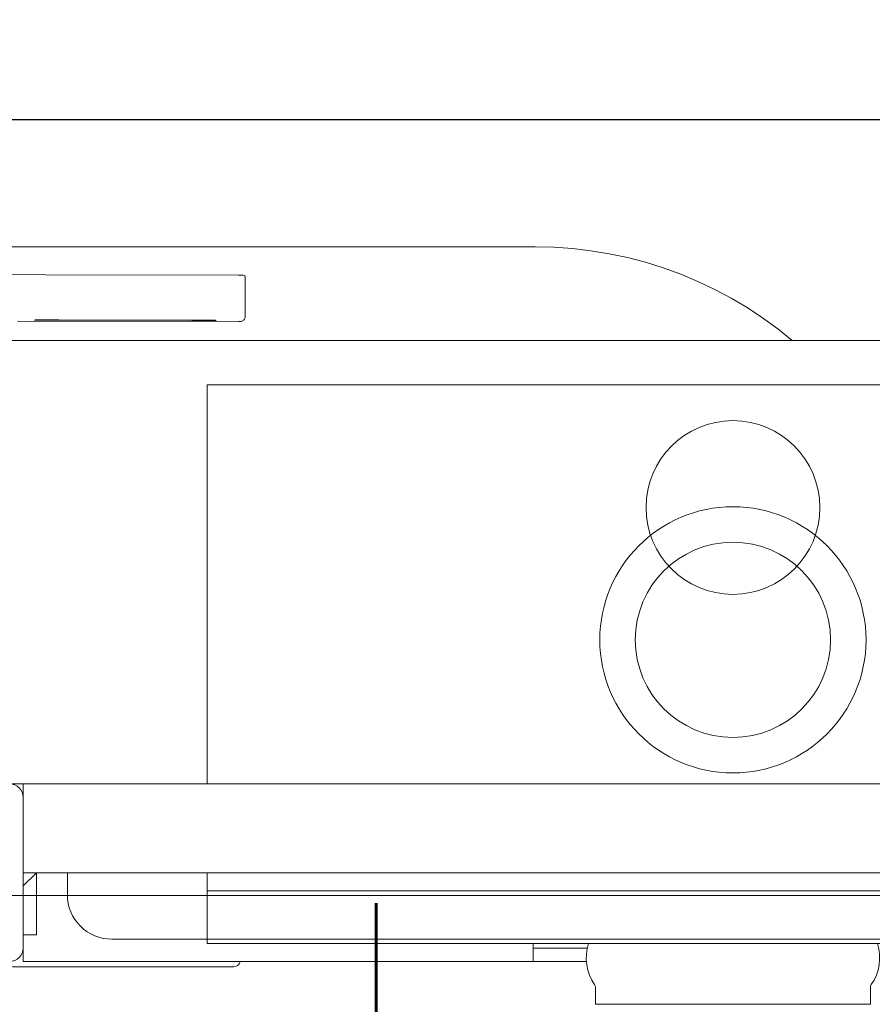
# Model space of a CAD drawing. Header units: millimetres. Extents: x 28291 to 177760, y -399809 to -170937.
# Tile 456 of 656: x 60878 to 60898, y -195447 to -195425. Entities that reach past the tile are written whole.
import ezdxf

# ---------------------------------------------------------------- set-up
doc = ezdxf.new("R2010")
doc.units = ezdxf.units.MM
doc.linetypes.add('HIDDEN2', pattern=[4.7625, 3.175, -1.5875])
doc.layers.get('0').update_dxf_attribs({"lineweight": 0})
for name, color, linetype, lineweight in [('!! 0_ Istn-sciany', 3, 'Continuous', 30), ('!! 0_Istn-went', 5, 'Continuous', 13), ('!! wymiary osi', 250, 'Continuous', 9)]:
    doc.layers.add(name, color=color, linetype=linetype, lineweight=lineweight)
doc.layers.add('!! 2_WYBURZENIA DO REMONTU', color=7, linetype='Continuous', lineweight=0, true_color=0x4d4d4d, plot=False)
doc.layers.add('!!_@ wypos sanit nd', color=7, linetype='Continuous', lineweight=0, plot=False)
doc.styles.add('ARCHETYP', font='romans.shx', dxfattribs={"height": 15})
doc.styles.add('TXT', font='simplex.shx')
doc.dimstyles.new('DIM50', dxfattribs={"dimscale": 5, "dimtxt": 2.5, "dimasz": 1.5, "dimexe": 0, "dimexo": 0, "dimgap": 0.5, "dimtad": 1, "dimdec": 4, "dimrnd": 0.5, "dimdsep": 46, "dimtxsty": 'TXT', "dimblk1": 'TICK1', "dimblk2": 'TICK1', "dimsah": 1, "dimcen": 0, "dimse1": 1, "dimse2": 1, "dimclrd": 1, "dimclre": 7, "dimclrt": 9, "dimadec": 0, "dimazin": 0, "dimtfac": 1, "dimtdec": 4, "dimtmove": 2, "dimatfit": 3, "dimldrblk": 'TICK1', "dimfxl": 1, "dimtolj": 1, "dimarcsym": 0})

# ---------------------------------------------------------------- blocks, each defined once
blk = doc.blocks.new('A$C351F644B')
for p, q in [((-20, 17.5), (20, 17.5)), ((20, 0), (-20, 0))]:
    blk.add_line(p, q)
blk.add_circle((0, 8.75), 1.959)
blk = doc.blocks.new('A$Cff2eaf8b')
for points in [[(-0.18941, 0.08863), (-0.04454, 0.08863), (-0.04035, 0.08853), (-0.03617, 0.08824), (-0.032, 0.08775), (-0.02786, 0.08707), (-0.02376, 0.08619), (-0.0197, 0.08513), (-0.0157, 0.08388), (-0.01176, 0.08244), (-0.00789, 0.08082), (-0.0041, 0.07902), (-0.0004, 0.07705), (0.0032, 0.0749), (0.0067, 0.0726), (0.01009, 0.07012), (0.01337, 0.0675)], [(-0.19839, 0.08237), (-0.11148, 0.08219)], [(-0.16124, 0.07188), (-0.11145, 0.07178), (-0.11127, 0.07178), (-0.11111, 0.07178), (-0.111, 0.07178), (-0.11083, 0.07179), (-0.11065, 0.07183), (-0.11049, 0.0719), (-0.11033, 0.072), (-0.1102, 0.07212), (-0.11009, 0.07227), (-0.11001, 0.07243), (-0.10996, 0.07261), (-0.10995, 0.07279), (-0.10997, 0.08178), (-0.10998, 0.08217)], [(-0.12195, 0.07209), (-0.15195, 0.07215)], [(-0.15195, 0.07205), (-0.12195, 0.07199)], [(0.16493, 0.0675), (-0.16477, 0.0675)], [(-0.11847, -0.0325), (-0.11847, 0.0575), (0.11153, 0.0575), (0.11153, -0.0325)], [(-0.16, -0.0355), (-0.16, -0.0325), (0.16, -0.0325), (0.16, -0.0355)], [(-0.16, -0.0485), (-0.16, -0.0365)], [(0.16, -0.0555), (0.157, -0.0525), (0.16, -0.0525), (-0.16, -0.0525), (-0.157, -0.0525), (-0.16, -0.0555)], [(-0.157, -0.0525), (-0.157, -0.0665), (-0.16, -0.0665)], [(0.10602, -0.0525), (0.10602, -0.05658), (-0.11847, -0.05658)], [(-0.045, -0.0725), (-0.045, -0.0685)], [(-0.03305, -0.0725), (-0.16, -0.0725), (-0.16, -0.0695)], [(-0.045, -0.0695), (-0.03283, -0.0695)]]:
    blk.add_lwpolyline(points)
for points in [[(-0.15993, -0.0325), (-0.17249, -0.0325, 0.405519), (-0.172, -0.032), (-0.172, -0.0313, 0.414214), (-0.1725, -0.0308), (-0.1875, -0.0308, 0.414214), (-0.188, -0.0313), (-0.188, -0.032, 0.405519), (-0.18751, -0.0325), (-0.19, -0.0325, -0.414214), (-0.2, -0.0225), (-0.2, 0.0575, -0.266001), (-0.19506, 0.06612)], [(-0.15, -0.0525), (-0.15, -0.0575, 0.414214), (-0.14, -0.0675), (-0.11847, -0.0675), (-0.11847, -0.0525)], [(-0.04, -0.0685), (-0.03255, -0.0685, 0.236962), (-0.03118, -0.07775, -0.154353), (-0.031, -0.07832), (-0.031, -0.08218), (0.031, -0.08218), (0.031, -0.07832, -0.154353), (0.03118, -0.07775, 0.236962), (0.03255, -0.0685), (0.04, -0.0685)], [(-0.1633, -0.0727, 0.412536), (-0.1623, -0.0737), (-0.11251, -0.0737), (-0.11222, -0.07367), (-0.11194, -0.07358), (-0.11168, -0.07345), (-0.11145, -0.07326), (-0.11126, -0.07304), (-0.11112, -0.07278), (-0.11104, -0.0725)]]:
    blk.add_lwpolyline(points, format="xyb")
blk.add_lwpolyline([(-0.2, -0.0695), (-0.2, -0.0355, -0.414214), (-0.197, -0.0325), (-0.163, -0.0325, -0.414214), (-0.16, -0.0355), (-0.16, -0.0695, -0.414214), (-0.163, -0.0725), (-0.197, -0.0725, -0.414214)], format="xyb", close=True)
blk.add_lwpolyline([(-0.11847, -0.0685), (0.11153, -0.0685), (0.11153, -0.0675), (-0.11847, -0.0675)], close=True)
for radius in [0.03, 0.022]:
    blk.add_circle((0, 0), radius)
for centre, major_axis, start_param, end_param in [((-0.11148, 0.08218), (-0.0015, 0), 3.141878, 4.712682), ((-0.15195, 0.0721), (0.0055, -0.00001), 1.571085, 4.712678), ((-0.12195, 0.07204), (0.0055, -0.00001), 4.712678, 7.854271)]:
    blk.add_ellipse(centre, major_axis=major_axis, ratio=0.008726, start_param=start_param, end_param=end_param)
blk = doc.blocks.new('TICK1')
at = {"color": 0}
for p, q in [((0, -1.4), (0, 1.4)), ((0, 0), (-1, 0))]:
    blk.add_line(p, q, dxfattribs=at)
at = {"color": 2}
blk.add_line((-1, -1), (1, 1), dxfattribs=at)
blk = doc.blocks.new('*D2729')
at = {"layer": '!! wymiary osi', "color": 1, "lineweight": -2, "transparency": 16777216}
blk.add_line((60901.047, -195422.628), (60901.047, -195581.628), dxfattribs=at)
at = {"layer": 'DEFPOINTS', "color": 0, "transparency": 16777216}
for p in [(60824.567, -195415.128), (60824.567, -195589.128), (60901.047, -195589.128)]:
    blk.add_point(p, dxfattribs=at)
at = {"layer": '!! wymiary osi', "color": 1, "lineweight": -2, "transparency": 16777216, "xscale": 7.5, "yscale": 7.5, "zscale": 7.5}
for p, rotation in [((60901.047, -195415.128), 90), ((60901.047, -195589.128), 270)]:
    blk.add_blockref('TICK1', p, dxfattribs=dict(at, rotation=rotation))
at = {"layer": '!! wymiary osi', "color": 9, "transparency": 16777216, "insert": (60892.297, -195569.266), "char_height": 12.5, "attachment_point": 5, "rotation": 90, "style": 'TXT'}
blk.add_mtext('\\A1;174', dxfattribs=at)

msp = doc.modelspace()

# ---------------------------------------------------------------- linework, layer by layer
at = {"layer": '!! 0_ Istn-sciany'}
msp.add_lwpolyline([(60850.56735, -195427.12813), (60964.56735, -195427.12813)], dxfattribs=at)

# ---------------------------------------------------------------- block references
at = {"layer": '!! 2_WYBURZENIA DO REMONTU', "linetype": 'HIDDEN2', "ltscale": 3, "xscale": -1, "rotation": 180}
msp.add_blockref('A$C351F644B', (60894.56735, -195427.12813), dxfattribs=at)
at = {"layer": '!!_@ wypos sanit nd', "xscale": 100, "yscale": 100, "zscale": 100}
msp.add_blockref('A$Cff2eaf8b', (60894.56735, -195438.86114), dxfattribs=at)

# ---------------------------------------------------------------- texts
at = {"layer": '!! 0_Istn-went', "style": 'ARCHETYP', "width": 0.8}
msp.add_text('Went', height=10, rotation=360, dxfattribs=at).set_placement((60863.89738, -195454.7979))

# ---------------------------------------------------------------- dimensions: what is measured, and where the dimension line sits
at = {"layer": '!! wymiary osi'}
dim = msp.add_linear_dim(base=(60901.04731, -195589.12813), p1=(60824.56735, -195415.12813), p2=(60824.56735, -195589.12813), angle=90, dimstyle='DIM50', dxfattribs=at)
dim.commit()
dim.dimension.update_dxf_attribs({"geometry": '*D2729', "text_midpoint": (60892.29731, -195569.26629), "dimtype": 160})

doc.saveas('drawing.dxf')
